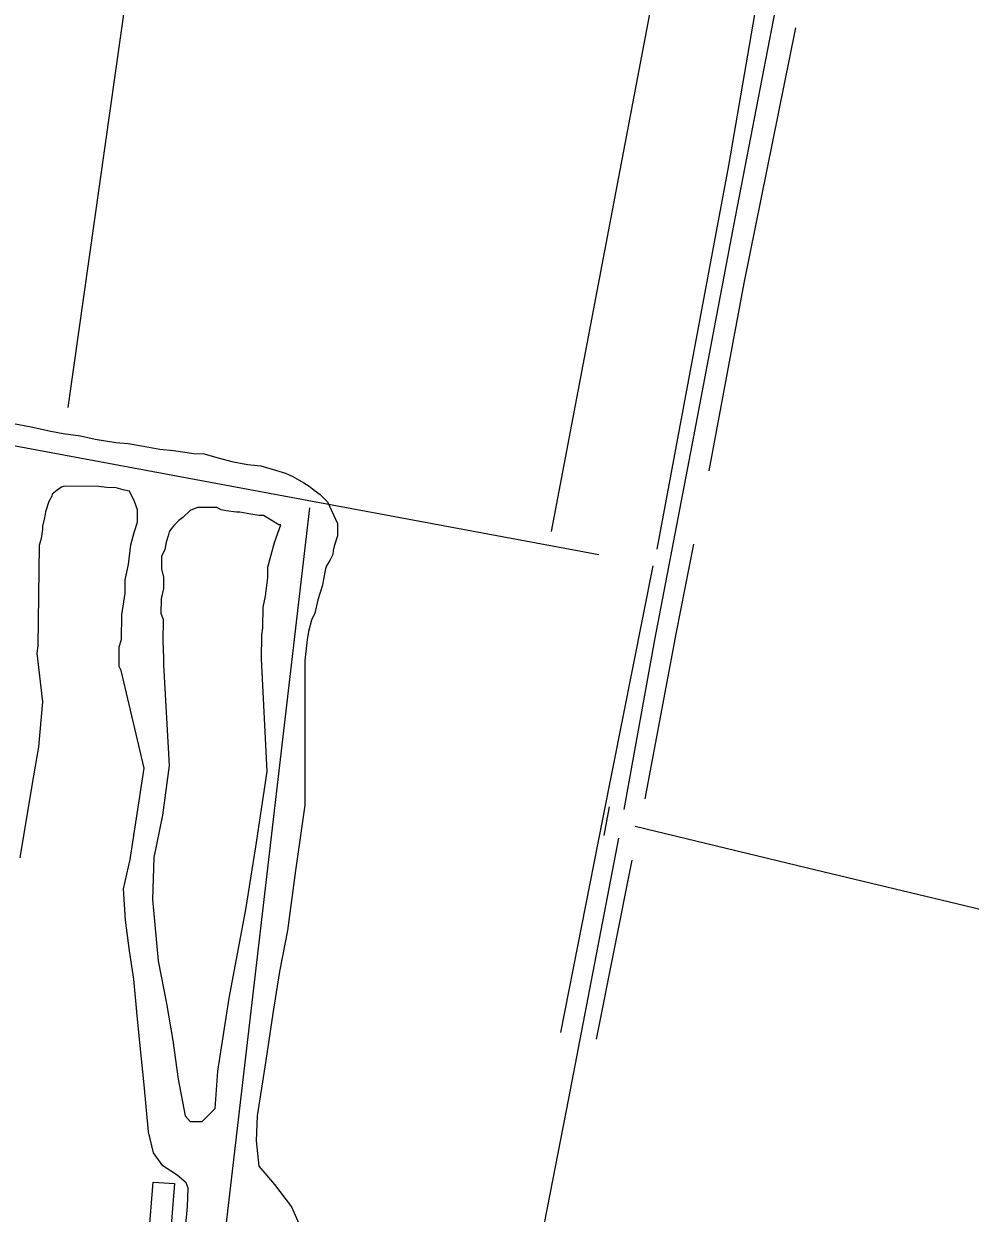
# Model space of a CAD drawing. Extents: x 3355677 to 3393573, y 612928 to 638357.
# Drawn here: x 3362255 to 3363227, y 626253 to 627474 of the extents above; entities that cross this region are included whole.
import ezdxf

# ---------------------------------------------------------------- set-up
doc = ezdxf.new("R2010")
doc.units = 0
for name, color, linetype in [('V-BLDG-OTLN', 7, 'Continuous'), ('V-ROAD-CNTR', 7, 'Continuous'), ('V-SITE-VEGE', 7, 'Continuous'), ('V-TOPO-SHOR', 7, 'Continuous')]:
    doc.layers.add(name, color=color, linetype=linetype)

msp = doc.modelspace()

# ---------------------------------------------------------------- linework, layer by layer
at = {"layer": 'V-BLDG-OTLN'}
msp.add_lwpolyline([(3362410, 626283.5), (3362406.1, 626232.2), (3362384.2, 626233.9), (3362388.1, 626285.1)], close=True, dxfattribs=at)
at = {"layer": 'V-ROAD-CNTR'}
msp.add_line((3362851.3, 626640.7), (3362856.8, 626670.3), dxfattribs=at)
for points in [[(3362903.4, 626841.7), (3362943.2, 627050.1), (3362984.4, 627266.8), (3363031, 627507.9), (3363095.6, 627844.6), (3363151.9, 628131.5), (3363218.9, 628479.6), (3363261, 628693), (3363290.5, 628881.8), (3363093.5, 629007.4)], [(3362871.6, 626667.6), (3362903.4, 626841.7)], [(3363519, 626496.2), (3363230.1, 626566.4), (3363060.1, 626607.1), (3362883.1, 626649.9)], [(3362866, 626637.9), (3362814.5, 626370.8), (3362726.3, 625918.7), (3362645.8, 625505.6), (3362643.6, 625493.9), (3362623.6, 625375.7), (3362623, 625349.1), (3362627.9, 625311)]]:
    msp.add_lwpolyline(points, dxfattribs=at)
at = {"layer": 'V-SITE-VEGE'}
for points in [[(3362202.7, 627071.4), (3362263, 627060.1), (3362283.1, 627055.6), (3362295.7, 627053.3), (3362313.7, 627051), (3362328.5, 627047.6), (3362349.7, 627044.2), (3362362.4, 627043), (3362376.1, 627040.7), (3362395.1, 627037.3), (3362408.9, 627036), (3362430, 627032.6), (3362440.6, 627032.5), (3362451.2, 627029.2), (3362469.1, 627024.7), (3362485, 627021.3), (3362498.8, 627020.1), (3362510.4, 627016.8), (3362524.1, 627012.4), (3362531.5, 627009.1), (3362543, 627002.6), (3362548.3, 626999.3), (3362553.5, 626995), (3362559.8, 626990.7), (3362567.2, 626983.2), (3362577.5, 626960.8), (3362577.3, 626948.1), (3362574, 626937.6), (3362572.9, 626933.3), (3362572.8, 626929.1), (3362569.6, 626922.8), (3362566.3, 626917.5), (3362565.2, 626914.4), (3362563, 626903.8), (3362561.9, 626897.5), (3362557.4, 626882.7), (3362554.1, 626869), (3362550.8, 626861.6), (3362547.5, 626850), (3362546.3, 626841.5), (3362543.9, 626820.3)], [(3362421.4, 626237.7), (3362423.4, 626260.1), (3362424.1, 626278.9), (3362422, 626284.5), (3362412.9, 626292.2), (3362398.2, 626301.9), (3362388.4, 626315.1), (3362383.4, 626336.8), (3362379.1, 626385), (3362374.8, 626424.8), (3362371.9, 626456.2), (3362368.3, 626493.2), (3362364, 626522.5), (3362359.7, 626553.9), (3362357.6, 626586.1), (3362364.5, 626616.1), (3362378.9, 626709.8), (3362355.2, 626810), (3362353.2, 626814.2), (3362353.4, 626834.4), (3362355.6, 626841.8), (3362355.9, 626867.2), (3362359.4, 626889.4), (3362359.6, 626903.2), (3362362.9, 626919), (3362365.3, 626939.1), (3362368.6, 626951.8), (3362372, 626962.3), (3362372.1, 626975), (3362369, 626983.6), (3362363.9, 626994.2), (3362357.5, 626995.4), (3362350.1, 626997.6), (3362340.6, 626997.7), (3362332.1, 626998.9), (3362297.2, 626999.3), (3362294, 626998.3), (3362289.7, 626995.1), (3362284.4, 626991), (3362284.3, 626988.8), (3362281.1, 626983.6), (3362277.8, 626973), (3362276.7, 626966.7), (3362274.4, 626958.2), (3362274.4, 626955.1), (3362273.2, 626945.6), (3362271, 626938.2), (3362269.7, 626835.4), (3362268.6, 626828), (3362274.6, 626777.9), (3362270.5, 626731.8), (3362263.7, 626692), (3362251.3, 626617.9)], [(3362543.9, 626820.3), (3362543.8, 626671.8), (3362534.2, 626604.7), (3362526, 626543.2), (3362517.8, 626501.3), (3362510.9, 626458), (3362504, 626409.8), (3362495.1, 626353.2), (3362493.8, 626327.3), (3362496.7, 626301.5), (3362512.8, 626282.7), (3362530.3, 626259.7), (3362541.6, 626233.9)]]:
    msp.add_lwpolyline(points, dxfattribs=at)
msp.add_lwpolyline([(3362398.7, 626815.8), (3362404.7, 626712.6), (3362397.9, 626661.6), (3362388.9, 626618.3), (3362387.6, 626575), (3362393.4, 626512.1), (3362401.9, 626468.2), (3362408.3, 626430.5), (3362414, 626390.7), (3362421.1, 626353), (3362426, 626347.4), (3362438.6, 626347.4), (3362451.8, 626360.7), (3362454.5, 626399.1), (3362466.1, 626473.9), (3362483.3, 626564.8), (3362493.6, 626629.1), (3362505.3, 626706.6), (3362499.5, 626822), (3362499.8, 626846.3), (3362500.9, 626853.7), (3362501.2, 626874.9), (3362503.4, 626886.5), (3362505.8, 626905.6), (3362505.9, 626916.2), (3362512.6, 626941.5), (3362519.2, 626959.4), (3362517.1, 626959.5), (3362501.3, 626969.2), (3362497.1, 626969.3), (3362488.6, 626970.4), (3362477, 626972.7), (3362473.8, 626972.7), (3362463.2, 626973.9), (3362457.9, 626975), (3362453.7, 626977.2), (3362433.6, 626977.5), (3362426.1, 626974.4), (3362418.6, 626967.1), (3362414.4, 626963.9), (3362410.1, 626959.7), (3362406.8, 626955.5), (3362404.7, 626952.4), (3362403.6, 626948.2), (3362401.4, 626941.8), (3362400.2, 626934.4), (3362396.9, 626927.1), (3362396.8, 626914.3), (3362398.8, 626905.8), (3362398.7, 626894.2), (3362396.4, 626883.6), (3362396.2, 626868.8), (3362398.3, 626862.4), (3362398, 626840.2), (3362398.8, 626823.2)], close=True, dxfattribs=at)
at = {"layer": 'V-TOPO-SHOR'}
for p, q in [((3362433.7, 628019.1), (3362300.5, 627080.1)), ((3362845.7, 626928.6), (3361676.4, 627146.7)), ((3362445.9, 626092.5), (3362548.9, 626977.1)), ((3362843.2, 626431.6), (3362880.1, 626615.5))]:
    msp.add_line(p, q, dxfattribs=at)
for points in [[(3362797.3, 626952.8), (3362954.8, 627782.8), (3362754.8, 627837.4), (3362785.1, 628128.2)], [(3362905.7, 626934.7), (3362943.1, 627134.2), (3362979.2, 627328.4), (3363005.8, 627483.4), (3363035.9, 627644.5), (3363090.3, 627924.8), (3363116.2, 628053.2)], [(3362959.2, 627015.1), (3362994.9, 627207.7), (3363047.9, 627469.6)], [(3362893.2, 626678.4), (3362925.4, 626849.3), (3362943.2, 626939.6)], [(3362806.7, 626438.6), (3362849.9, 626657.5), (3362901.4, 626917.5)]]:
    msp.add_lwpolyline(points, dxfattribs=at)

doc.saveas('drawing.dxf')
